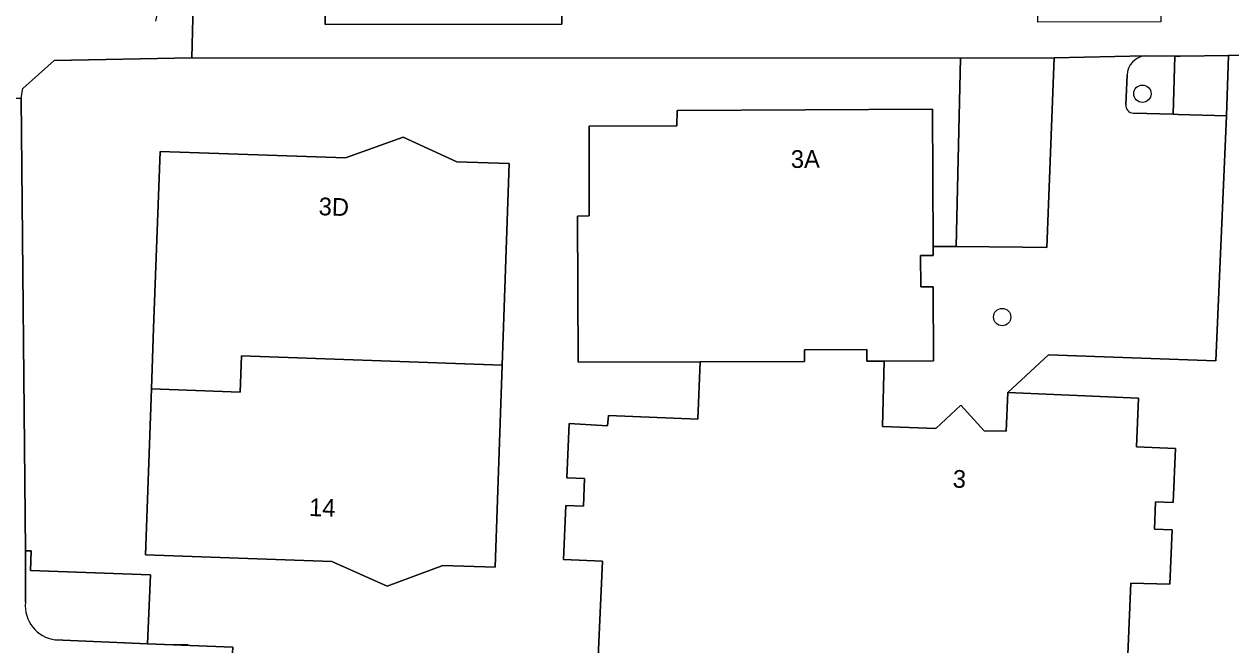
# Model space of a CAD drawing. Extents: x 160732 to 162107, y 387428 to 388479.
# Drawn here: x 161157.4 to 161225.5, y 387771.4 to 387806.4 of the extents above; entities that cross this region are included whole.
import ezdxf

# ---------------------------------------------------------------- set-up
doc = ezdxf.new("R2010")
doc.units = 0
for name, color, linetype in [('IMGEO_Boom', 7, 'Continuous'), ('IMGEO_Erf', 7, 'Continuous'), ('IMGEO_Groenvoorziening', 7, 'Continuous'), ('IMGEO_Lichtmast', 7, 'Continuous'), ('IMGEO_Pand', 7, 'Continuous'), ('IMGEO_Pand_nummerreeks', 7, 'Continuous'), ('IMGEO_Parkeervlak_open', 7, 'Continuous'), ('IMGEO_Rijbaan_lokaal_open', 7, 'Continuous'), ('IMGEO_Voetpad_open', 7, 'Continuous')]:
    doc.layers.add(name, color=color, linetype=linetype)

msp = doc.modelspace()

# ---------------------------------------------------------------- linework, layer by layer
at = {"layer": 'IMGEO_Boom'}
for centre in [(161220.48, 387802.484), (161212.571, 387789.889)]:
    msp.add_circle(centre, 0.489, dxfattribs=at)
at = {"layer": 'IMGEO_Erf'}
for points in [[(161260.216, 387804.873), (161225.336, 387804.636), (161225.233, 387801.228), (161224.621, 387787.42), (161215.176, 387787.756), (161212.894, 387785.627), (161220.265, 387785.309), (161220.151, 387782.573), (161222.341, 387782.482), (161222.214, 387779.427), (161221.219, 387779.468), (161221.156, 387777.926), (161222.152, 387777.886), (161222.025, 387774.83), (161219.832, 387774.879), (161219.602, 387769.524)], [(161189.791, 387770.727), (161190.02, 387776.114), (161187.825, 387776.207), (161187.955, 387779.269), (161188.953, 387779.227), (161189.019, 387780.774), (161188.022, 387780.817), (161188.152, 387783.879), (161190.319, 387783.762), (161190.374, 387784.335), (161195.398, 387784.136), (161195.528, 387787.365), (161188.653, 387787.339), (161188.624, 387795.584), (161189.283, 387795.589), (161189.28, 387800.643), (161194.221, 387800.675), (161194.239, 387801.54), (161208.642, 387801.619), (161208.672, 387793.863), (161209.983, 387793.86), (161210.227, 387804.485), (161166.859, 387804.507), (161159.098, 387804.36), (161157.34, 387802.769)], [(161157.235, 387802.239), (161157.478, 387776.711), (161157.798, 387776.7), (161157.759, 387775.591), (161164.534, 387775.353), (161164.373, 387771.465), (161169.17, 387771.267), (161169.014, 387768.228), (161168.875, 387765.502)]]:
    msp.add_lwpolyline(points, dxfattribs=at)
msp.add_lwpolyline([(161184.367, 387787.167), (161183.967, 387775.781), (161181.029, 387775.885), (161177.877, 387774.715), (161174.763, 387776.104), (161164.257, 387776.473), (161164.587, 387785.839), (161164.707, 387789.261), (161165.078, 387799.232), (161175.54, 387798.864), (161178.786, 387800.032), (161181.819, 387798.644), (161184.767, 387798.54)], close=True, dxfattribs=at)
at = {"layer": 'IMGEO_Groenvoorziening'}
for points in [[(161219.97, 387801.39), (161222.224, 387801.32), (161222.311, 387804.607)], [(161222.311, 387804.607), (161220.629, 387804.612)], [(161219.613, 387803.532), (161219.548, 387801.868)]]:
    msp.add_lwpolyline(points, dxfattribs=at)
for centre, radius, start, end in [((161220.742, 387803.488), 1.13, 95.73266, 177.76523), ((161219.978, 387801.822), 0.432, 173.94474, 268.93429)]:
    msp.add_arc(centre, radius, start, end, dxfattribs=at)
at = {"layer": 'IMGEO_Lichtmast'}
for p, q in [((161165.845, 387771.402), (161166.635, 387771.402)), ((161166.635, 387771.402), (161165.845, 387771.402))]:
    msp.add_line(p, q, dxfattribs=at)
at = {"layer": 'IMGEO_Pand'}
for points in [[(161208.694, 387787.417), (161208.679, 387791.593), (161207.979, 387791.591), (161207.973, 387793.354), (161208.674, 387793.357), (161208.672, 387793.863), (161208.642, 387801.619), (161194.239, 387801.54), (161194.221, 387800.675), (161189.28, 387800.643), (161189.283, 387795.589), (161188.624, 387795.584), (161188.653, 387787.339), (161195.528, 387787.365), (161201.422, 387787.387), (161201.42, 387788.048), (161204.935, 387788.062), (161204.938, 387787.402), (161205.919, 387787.406)], [(161184.367, 387787.167), (161184.767, 387798.54), (161181.819, 387798.644), (161178.786, 387800.032), (161175.54, 387798.864), (161165.078, 387799.232), (161164.707, 387789.261), (161164.587, 387785.839), (161169.591, 387785.658), (161169.665, 387787.696)], [(161169.665, 387787.696), (161169.591, 387785.658), (161164.587, 387785.839), (161164.257, 387776.473), (161174.763, 387776.104), (161177.877, 387774.715), (161181.029, 387775.885), (161183.967, 387775.781), (161184.367, 387787.167)]]:
    msp.add_lwpolyline(points, close=True, dxfattribs=at)
for points in [[(161219.602, 387769.524), (161219.832, 387774.879), (161222.025, 387774.83), (161222.152, 387777.886), (161221.156, 387777.926), (161221.219, 387779.468), (161222.214, 387779.427), (161222.341, 387782.482), (161220.151, 387782.573), (161220.265, 387785.309), (161212.894, 387785.627), (161212.787, 387783.447), (161211.556, 387783.477), (161210.238, 387784.915), (161208.825, 387783.603), (161205.814, 387783.722), (161205.919, 387787.406), (161204.938, 387787.402), (161204.935, 387788.062), (161201.42, 387788.048), (161201.422, 387787.387), (161195.528, 387787.365), (161195.398, 387784.136), (161190.374, 387784.335), (161190.319, 387783.762), (161188.152, 387783.879), (161188.022, 387780.817), (161189.019, 387780.774), (161188.953, 387779.227), (161187.955, 387779.269), (161187.825, 387776.207), (161190.02, 387776.114), (161189.791, 387770.727)], [(161159.165, 387771.68), (161164.373, 387771.465), (161164.534, 387775.353), (161157.759, 387775.591), (161157.798, 387776.7), (161157.478, 387776.711), (161157.478, 387773.801)]]:
    msp.add_lwpolyline(points, dxfattribs=at)
msp.add_arc((161159.434, 387773.626), 1.964, 174.87355, 262.12249, dxfattribs=at)
at = {"layer": 'IMGEO_Parkeervlak_open'}
msp.add_lwpolyline([(161215.096, 387793.819), (161215.499, 387804.51), (161210.227, 387804.485), (161209.983, 387793.86), (161213.715, 387793.83)], close=True, dxfattribs=at)
at = {"layer": 'IMGEO_Rijbaan_lokaal_open'}
for points in [[(161220.629, 387804.612), (161215.499, 387804.51), (161215.096, 387793.819), (161213.715, 387793.83), (161209.983, 387793.86), (161208.672, 387793.863), (161208.674, 387793.357), (161207.973, 387793.354), (161207.979, 387791.591), (161208.679, 387791.593), (161208.694, 387787.417), (161205.919, 387787.406), (161205.814, 387783.722), (161208.825, 387783.603), (161210.238, 387784.915), (161211.556, 387783.477), (161212.787, 387783.447), (161212.894, 387785.627), (161215.176, 387787.756), (161224.621, 387787.42), (161225.233, 387801.228)], [(161219.548, 387801.868), (161219.613, 387803.532)], [(161225.233, 387801.228), (161222.506, 387801.311), (161222.224, 387801.32), (161219.97, 387801.39)]]:
    msp.add_lwpolyline(points, dxfattribs=at)
for centre, radius, start, end in [((161220.742, 387803.488), 1.13, 95.73266, 177.76523), ((161219.978, 387801.822), 0.432, 173.94474, 268.93429)]:
    msp.add_arc(centre, radius, start, end, dxfattribs=at)
at = {"layer": 'IMGEO_Voetpad_open'}
for points in [[(161155.133, 387845.919), (161154.339, 387843.946), (161154.321, 387842.326), (161154.252, 387835.971), (161154.268, 387833.652), (161154.551, 387811.585), (161154.56, 387802.212), (161157.235, 387802.239), (161157.34, 387802.769), (161159.098, 387804.36), (161166.859, 387804.507), (161166.936, 387807.485), (161165.036, 387807.613), (161164.814, 387806.565)], [(161244.672, 387807.689), (161224.483, 387807.637), (161221.503, 387807.631), (161221.513, 387806.529), (161214.577, 387806.511), (161214.578, 387807.602), (161200.286, 387807.545), (161196.815, 387807.535), (161187.735, 387807.527), (161187.737, 387806.409), (161174.383, 387806.378), (161174.376, 387807.484), (161166.936, 387807.485), (161166.859, 387804.507), (161210.227, 387804.485), (161215.499, 387804.51), (161220.629, 387804.612), (161222.311, 387804.607), (161222.607, 387804.606), (161225.336, 387804.636), (161260.216, 387804.873), (161282.806, 387804.942), (161291.009, 387804.992)], [(161157.478, 387773.801), (161157.478, 387776.711), (161157.235, 387802.239), (161154.56, 387802.212), (161154.489, 387799.552), (161154.388, 387795.692), (161154.437, 387773.894)], [(161128.018, 387769.836), (161154.449, 387768.801), (161163.95, 387768.427), (161164.102, 387768.439), (161169.014, 387768.228), (161169.17, 387771.267), (161164.373, 387771.465), (161159.165, 387771.68)]]:
    msp.add_lwpolyline(points, dxfattribs=at)
for points in [[(161187.735, 387807.527), (161174.376, 387807.484), (161174.383, 387806.378), (161187.737, 387806.409)], [(161225.336, 387804.636), (161222.607, 387804.606), (161222.311, 387804.607), (161222.224, 387801.32), (161222.506, 387801.311), (161225.233, 387801.228)]]:
    msp.add_lwpolyline(points, close=True, dxfattribs=at)
msp.add_arc((161159.434, 387773.626), 1.964, 174.87355, 262.12249, dxfattribs=at)

# ---------------------------------------------------------------- texts
at = {"layer": 'IMGEO_Pand_nummerreeks'}
for s, rotation, p in [('3A', 0.31426, (161200.654, 387798.295)), ('3D', 357.98708, (161174.004, 387795.636)), ('3', 357.35842, (161209.765, 387780.276)), ('14', 357.98922, (161173.466, 387778.671))]:
    msp.add_text(s, height=1, rotation=rotation, dxfattribs=at).set_placement(p)

doc.saveas('drawing.dxf')
